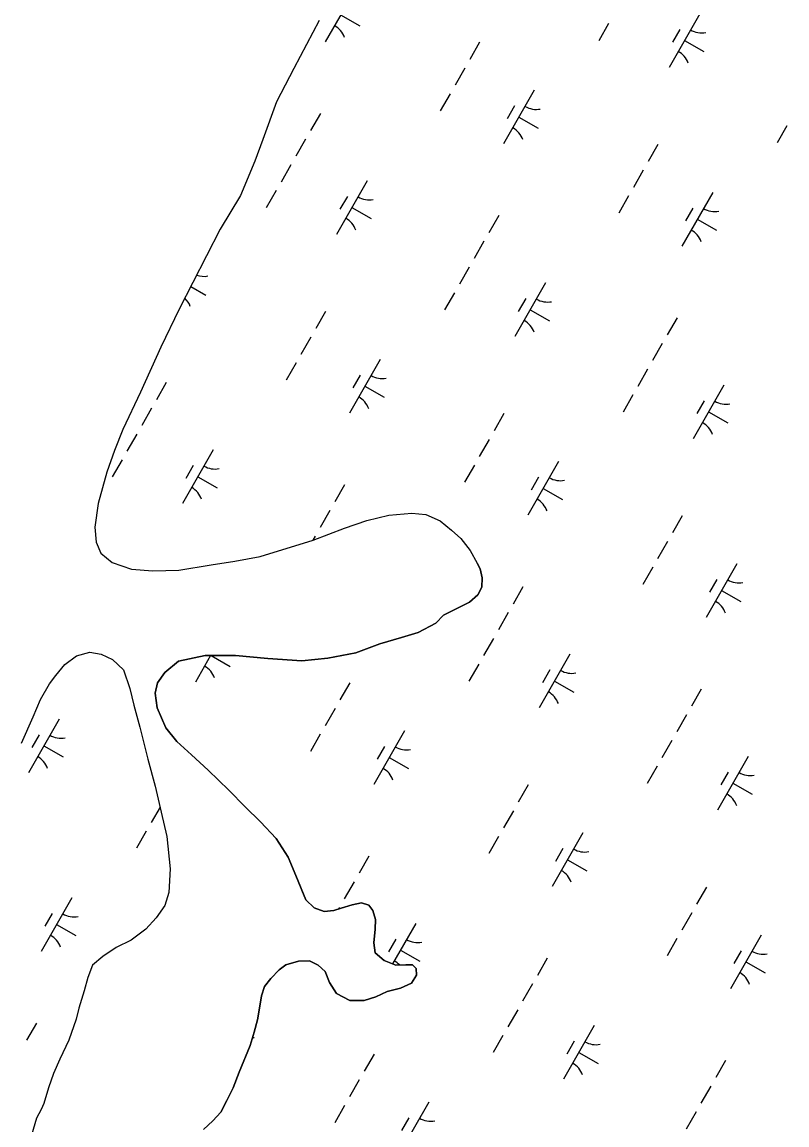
# Model space of a CAD drawing. Extents: x 3930721 to 3950824, y 220441 to 242861.
# Drawn here: x 3936946 to 3937565, y 226313 to 227205 of the extents above; entities that cross this region are included whole.
import ezdxf

# ---------------------------------------------------------------- set-up
doc = ezdxf.new("R2010")
doc.units = 0
doc.layers.add('V-TOPO-SHOR', color=7, linetype='Continuous')
doc.layers.add('V-WETL-SWMP', color=7, linetype='Continuous')

msp = doc.modelspace()

# ---------------------------------------------------------------- linework, layer by layer
at = {"layer": 'V-TOPO-SHOR'}
for points in [[(3937186.85, 227206.54), (3937166.22, 227167.58), (3937152.33, 227140.69), (3937141.21, 227110.24), (3937134.66, 227092.63), (3937122.95, 227064.95), (3937106.69, 227037.67), (3937073.56, 226973.01), (3937058.68, 226942.16), (3937042.01, 226905.78), (3937027.93, 226875.72), (3937020.98, 226858.72), (3937014.82, 226841.11), (3937007.86, 226815.8), (3937005.27, 226796.61), (3937006.24, 226784.54), (3937009.98, 226775.63), (3937019.27, 226767.9), (3937034.9, 226762.54), (3937052.11, 226761.13), (3937073.29, 226761.69), (3937099.21, 226766.21), (3937118.6, 226768.95), (3937138.99, 226772.88), (3937181.94, 226786.09), (3937207.28, 226795.75), (3937225.29, 226802.06), (3937243.11, 226806.19), (3937261.71, 226807.94), (3937273.18, 226806.74), (3937284.65, 226801.78), (3937293.75, 226794.25), (3937301.26, 226787.51), (3937308.96, 226777.81), (3937314.72, 226767.56)], [(3937093.02, 226309.18), (3937100.55, 226316.35), (3937107.28, 226323.13), (3937112.03, 226332.68), (3937117.17, 226343.02), (3937121.9, 226355.75), (3937130.98, 226377.24), (3937134.13, 226387.98), (3937136.89, 226397.92), (3937138.45, 226407.46), (3937140.02, 226417.4), (3937142.38, 226424.95), (3937147.53, 226431.33), (3937154.27, 226438.49), (3937159.82, 226442.48), (3937170.14, 226445.29), (3937178.88, 226445.71), (3937186.05, 226442.16), (3937191.62, 226437), (3937195.22, 226428.27), (3937200.81, 226419.15), (3937211.55, 226413.61), (3937223.08, 226413.64), (3937232.61, 226416.45), (3937241.73, 226420.85), (3937252.46, 226423.66), (3937261.59, 226427.66), (3937265.54, 226434.02), (3937265.13, 226439.59), (3937262.34, 226442.36), (3937256.78, 226442.35), (3937248.83, 226442.32), (3937239.28, 226445.88), (3937232.11, 226452.21), (3937230.9, 226460.16), (3937232.06, 226471.29), (3937232.44, 226479.24), (3937230.04, 226486.38), (3937226.85, 226490.75), (3937220.88, 226492.72), (3937213.33, 226491.11), (3937204.6, 226488.3), (3937198.64, 226486.3), (3937190.7, 226485.48), (3937182.74, 226488.64), (3937175.97, 226494.98), (3937172.77, 226502.92), (3937167.97, 226514.83), (3937161.57, 226529.51), (3937151.99, 226544.59), (3937139.24, 226558.07), (3937126.89, 226570.35), (3937113.74, 226583.83), (3937097.01, 226600.08), (3937083.46, 226612.36), (3937071.51, 226623.06), (3937062.74, 226634.16), (3937055.54, 226650.43), (3937053.92, 226662.35), (3937055.89, 226670.7), (3937061.82, 226679.06), (3937072.93, 226688.23), (3937094.37, 226692.66), (3937119.01, 226692.73), (3937145.25, 226690.41), (3937172.67, 226688.5), (3937193.73, 226690.54), (3937216.36, 226694.97), (3937235.82, 226702.18), (3937253.29, 226707.39), (3937266.79, 226711.4), (3937281.07, 226718.99), (3937287.41, 226725.36), (3937297.73, 226730.56), (3937308.45, 226735.75), (3937315.19, 226741.73), (3937318.35, 226748.1), (3937318.73, 226755.65), (3937317.12, 226762.8), (3937314.72, 226767.56)], [(3936945.86, 226621.86), (3936955.38, 226643.03), (3936961.33, 226657), (3936968.47, 226669.79), (3936973.64, 226676.58), (3936980.8, 226685.38), (3936990.35, 226692.59), (3937001.12, 226695.41), (3937010.3, 226693.84), (3937019.48, 226689.47), (3937028.28, 226681.12), (3937033.51, 226665.97), (3937036.74, 226652.42), (3937041.57, 226634.88), (3937048.02, 226608.97), (3937054.06, 226587.05), (3937058.91, 226565.91), (3937063.35, 226546.38), (3937066.21, 226520.06), (3937065.07, 226500.91), (3937061.9, 226490.53), (3937054.75, 226480.53), (3937046.4, 226471.34), (3937034.45, 226462.53), (3937022.5, 226456.51), (3937011.75, 226449.3), (3937003.39, 226442.1), (3936999.43, 226432.12)], [(3936999.43, 226432.12), (3936996.67, 226421.34), (3936992.31, 226407.36), (3936989.94, 226398.58), (3936984.01, 226381.41), (3936976.87, 226366.24), (3936971.71, 226354.65), (3936967.75, 226343.07), (3936963.8, 226330.3), (3936961.82, 226325.51), (3936957.85, 226318.31)], [(3936957.85, 226318.31), (3936953.89, 226304.74)]]:
    msp.add_lwpolyline(points, dxfattribs=at)
at = {"layer": 'V-WETL-SWMP'}
for p, q in [((3937216.52, 227232.7), (3937191.67, 227189.31)), ((3937186.85, 227206.53), (3937166.22, 227167.58)), ((3937204.09, 227211.01), (3937219.71, 227202.06)), ((3937420.97, 227203.95), (3937413.02, 227190.06)), ((3937494.73, 227211.93), (3937469.88, 227168.54)), ((3937478.59, 227199.27), (3937472.62, 227188.86)), ((3937316.59, 227188.87), (3937308.64, 227174.99)), ((3937482.3, 227190.23), (3937497.92, 227181.29)), ((3937304.66, 227168.05), (3937296.71, 227154.16)), ((3937166.22, 227167.58), (3937152.33, 227140.69)), ((3937292.74, 227147.22), (3937284.78, 227133.34)), ((3937360.86, 227150.03), (3937336.01, 227106.65)), ((3937152.33, 227140.69), (3937141.21, 227110.24)), ((3937344.72, 227137.38), (3937338.76, 227126.97)), ((3937187.69, 227131.32), (3937179.74, 227117.44)), ((3937348.43, 227128.34), (3937364.05, 227119.39)), ((3937565.31, 227121.28), (3937557.36, 227107.4)), ((3937141.21, 227110.24), (3937134.66, 227092.63)), ((3937175.77, 227110.5), (3937167.81, 227096.61)), ((3937460.93, 227106.21), (3937452.98, 227092.32)), ((3937134.66, 227092.63), (3937122.95, 227064.95)), ((3937163.84, 227089.67), (3937155.89, 227075.79)), ((3937449, 227085.38), (3937441.05, 227071.5)), ((3937225.66, 227076.82), (3937200.82, 227033.44)), ((3937122.95, 227064.95), (3937106.69, 227037.67)), ((3937151.91, 227068.84), (3937143.96, 227054.96)), ((3937209.53, 227064.17), (3937203.56, 227053.76)), ((3937437.08, 227064.56), (3937429.13, 227050.67)), ((3937505.2, 227067.37), (3937480.35, 227023.98)), ((3937213.24, 227055.13), (3937228.86, 227046.18)), ((3937489.06, 227054.72), (3937483.1, 227044.3)), ((3937332.03, 227048.66), (3937324.08, 227034.77)), ((3937492.77, 227045.67), (3937508.39, 227036.73)), ((3937106.69, 227037.67), (3937073.56, 226973.01)), ((3937320.11, 227027.83), (3937312.16, 227013.95)), ((3937308.18, 227007), (3937300.23, 226993.12)), ((3937082.89, 226991.22), (3937094.99, 226984.29)), ((3937370.01, 226994.16), (3937345.16, 226950.77)), ((3937296.25, 226986.18), (3937288.3, 226972.29)), ((3937353.87, 226981.5), (3937347.9, 226971.09)), ((3937073.56, 226973.01), (3937058.68, 226942.16)), ((3937357.58, 226972.46), (3937373.2, 226963.52)), ((3937191.87, 226971.11), (3937183.92, 226957.22)), ((3937476.38, 226965.99), (3937468.42, 226952.11)), ((3937179.94, 226950.28), (3937171.99, 226936.4)), ((3937464.45, 226945.16), (3937456.5, 226931.28)), ((3937058.68, 226942.16), (3937042.01, 226905.78)), ((3937168.02, 226929.45), (3937160.07, 226915.57)), ((3937236.14, 226932.27), (3937211.29, 226888.88)), ((3937220, 226919.61), (3937214.04, 226909.2)), ((3937452.52, 226924.34), (3937444.57, 226910.45)), ((3937062.97, 226913.55), (3937055.02, 226899.67)), ((3937223.71, 226910.57), (3937239.33, 226901.63)), ((3937514.35, 226911.49), (3937489.5, 226868.1)), ((3937042.01, 226905.78), (3937027.93, 226875.72)), ((3937440.59, 226903.51), (3937432.64, 226889.63)), ((3937051.05, 226892.73), (3937043.1, 226878.84)), ((3937498.21, 226898.84), (3937492.25, 226888.42)), ((3937336.21, 226888.44), (3937328.26, 226874.56)), ((3937501.92, 226889.8), (3937517.54, 226880.85)), ((3937027.93, 226875.72), (3937020.98, 226858.71)), ((3937039.12, 226871.9), (3937031.17, 226858.02)), ((3937324.29, 226867.61), (3937316.33, 226853.73)), ((3937020.98, 226858.71), (3937014.82, 226841.11)), ((3937100.95, 226859.05), (3937076.1, 226815.67)), ((3937027.19, 226851.08), (3937019.24, 226837.19)), ((3937312.36, 226846.79), (3937304.41, 226832.9)), ((3937380.48, 226849.6), (3937355.63, 226806.21)), ((3937014.82, 226841.11), (3937007.86, 226815.8)), ((3937084.81, 226846.4), (3937078.84, 226835.99)), ((3937088.52, 226837.36), (3937104.14, 226828.42)), ((3937207.32, 226830.89), (3937199.36, 226817)), ((3937364.34, 226836.95), (3937358.38, 226826.53)), ((3937368.06, 226827.91), (3937383.68, 226818.96)), ((3937007.86, 226815.8), (3937005.27, 226796.61)), ((3937195.39, 226810.06), (3937187.44, 226796.18)), ((3937225.3, 226802.05), (3937243.11, 226806.19)), ((3937243.11, 226806.19), (3937261.71, 226807.94)), ((3937261.71, 226807.94), (3937273.18, 226806.74)), ((3937273.18, 226806.74), (3937284.65, 226801.78)), ((3937480.55, 226805.77), (3937472.6, 226791.89)), ((3937005.27, 226796.61), (3937006.24, 226784.54)), ((3937181.94, 226786.08), (3937207.28, 226795.75)), ((3937207.28, 226795.75), (3937225.3, 226802.05)), ((3937284.65, 226801.78), (3937293.75, 226794.25)), ((3937293.75, 226794.25), (3937301.26, 226787.51)), ((3937006.24, 226784.54), (3937009.99, 226775.63)), ((3937138.99, 226772.88), (3937181.94, 226786.08)), ((3937183.46, 226789.24), (3937181.6, 226785.98)), ((3937301.26, 226787.51), (3937308.96, 226777.8)), ((3937468.63, 226784.95), (3937460.68, 226771.06)), ((3937009.99, 226775.63), (3937019.28, 226767.9)), ((3937308.96, 226777.8), (3937314.72, 226767.56)), ((3937019.28, 226767.9), (3937034.9, 226762.53)), ((3937099.21, 226766.21), (3937118.6, 226768.95)), ((3937118.6, 226768.95), (3937138.99, 226772.88)), ((3937314.72, 226767.56), (3937317.12, 226762.8)), ((3937524.82, 226766.93), (3937499.97, 226723.55)), ((3937034.9, 226762.53), (3937052.11, 226761.13)), ((3937052.11, 226761.13), (3937073.28, 226761.69)), ((3937073.28, 226761.69), (3937099.21, 226766.21)), ((3937317.12, 226762.8), (3937318.73, 226755.65)), ((3937456.7, 226764.12), (3937448.75, 226750.24)), ((3937318.73, 226755.65), (3937318.35, 226748.1)), ((3937508.68, 226754.28), (3937502.72, 226743.87)), ((3937315.19, 226741.73), (3937308.45, 226735.75)), ((3937318.35, 226748.1), (3937315.19, 226741.73)), ((3937351.66, 226748.22), (3937343.71, 226734.34)), ((3937512.4, 226745.24), (3937528.02, 226736.29)), ((3937308.45, 226735.75), (3937297.73, 226730.56)), ((3937287.41, 226725.36), (3937281.07, 226718.99)), ((3937297.73, 226730.56), (3937287.41, 226725.36)), ((3937339.73, 226727.4), (3937331.78, 226713.51)), ((3937281.07, 226718.99), (3937266.79, 226711.4)), ((3937253.29, 226707.39), (3937235.82, 226702.18)), ((3937266.79, 226711.4), (3937253.29, 226707.39)), ((3937327.8, 226706.57), (3937319.85, 226692.69)), ((3937235.82, 226702.18), (3937216.36, 226694.97)), ((3937072.93, 226688.23), (3937061.83, 226679.06)), ((3937094.37, 226692.66), (3937072.93, 226688.23)), ((3937098.92, 226692.67), (3937086.57, 226671.11)), ((3937089.44, 226691.64), (3937089.32, 226691.43)), ((3937119.01, 226692.73), (3937094.37, 226692.66)), ((3937099.22, 226692.67), (3937114.62, 226683.86)), ((3937145.25, 226690.41), (3937119.01, 226692.73)), ((3937172.67, 226688.5), (3937145.25, 226690.41)), ((3937193.73, 226690.54), (3937172.67, 226688.5)), ((3937216.36, 226694.97), (3937193.73, 226690.54)), ((3937389.63, 226693.72), (3937364.78, 226650.33)), ((3937061.83, 226679.06), (3937055.89, 226670.7)), ((3937315.88, 226685.74), (3937307.92, 226671.86)), ((3937373.49, 226681.07), (3937367.53, 226670.66)), ((3937055.89, 226670.7), (3937053.92, 226662.35)), ((3937211.49, 226670.67), (3937203.54, 226656.79)), ((3937377.2, 226672.03), (3937392.82, 226663.08)), ((3937053.92, 226662.35), (3937055.54, 226650.43)), ((3937496, 226665.56), (3937488.05, 226651.67)), ((3937055.54, 226650.43), (3937062.74, 226634.16)), ((3937199.57, 226649.84), (3937191.62, 226635.96)), ((3937484.07, 226644.73), (3937476.12, 226630.85)), ((3936976.23, 226641.29), (3936951.38, 226597.9)), ((3937062.74, 226634.16), (3937071.51, 226623.06)), ((3936960.09, 226628.63), (3936954.12, 226618.22)), ((3937187.64, 226629.02), (3937179.69, 226615.13)), ((3937255.76, 226631.83), (3937230.91, 226588.44)), ((3937472.14, 226623.9), (3937464.19, 226610.02)), ((3936963.8, 226619.59), (3936979.42, 226610.65)), ((3937071.51, 226623.06), (3937083.46, 226612.36)), ((3937239.62, 226619.18), (3937233.66, 226608.77)), ((3937083.46, 226612.36), (3937097.01, 226600.08)), ((3937243.34, 226610.14), (3937258.96, 226601.19)), ((3937533.97, 226611.06), (3937509.12, 226567.67)), ((3937097.01, 226600.08), (3937113.74, 226583.83)), ((3937460.22, 226603.08), (3937452.26, 226589.19)), ((3937517.83, 226598.4), (3937511.87, 226587.99)), ((3937355.84, 226588.01), (3937347.88, 226574.12)), ((3937521.55, 226589.36), (3937537.17, 226580.42)), ((3937113.74, 226583.83), (3937126.89, 226570.35)), ((3937126.89, 226570.35), (3937139.24, 226558.07)), ((3937057.95, 226570.09), (3937050.79, 226557.58)), ((3937343.91, 226567.18), (3937335.96, 226553.29)), ((3937139.24, 226558.07), (3937151.99, 226544.59)), ((3937046.81, 226550.64), (3937038.86, 226536.76)), ((3937151.99, 226544.59), (3937161.57, 226529.51)), ((3937331.98, 226546.35), (3937324.03, 226532.47)), ((3937400.1, 226549.17), (3937375.25, 226505.78)), ((3937383.97, 226536.51), (3937378, 226526.1)), ((3937161.57, 226529.51), (3937167.97, 226514.83)), ((3937226.94, 226530.45), (3937218.99, 226516.57)), ((3937387.68, 226527.47), (3937403.3, 226518.53)), ((3937167.97, 226514.83), (3937175.97, 226494.98)), ((3937215.01, 226509.63), (3937207.06, 226495.74)), ((3937500.18, 226505.34), (3937492.23, 226491.45)), ((3936986.7, 226496.73), (3936961.85, 226453.34)), ((3937175.97, 226494.98), (3937182.74, 226488.64)), ((3937204.6, 226488.3), (3937213.33, 226491.11)), ((3937213.33, 226491.11), (3937220.88, 226492.72)), ((3937220.88, 226492.72), (3937226.85, 226490.75)), ((3937226.85, 226490.75), (3937230.04, 226486.38)), ((3936970.56, 226484.08), (3936964.6, 226473.66)), ((3937182.74, 226488.64), (3937190.7, 226485.48)), ((3937190.7, 226485.48), (3937198.64, 226486.3)), ((3937198.64, 226486.3), (3937204.6, 226488.3)), ((3937203.08, 226488.8), (3937202.37, 226487.55)), ((3937230.04, 226486.38), (3937232.44, 226479.24)), ((3937488.25, 226484.51), (3937480.3, 226470.63)), ((3936974.28, 226475.04), (3936989.9, 226466.09)), ((3937232.44, 226479.24), (3937232.06, 226471.29)), ((3937264.91, 226475.95), (3937246.21, 226443.3)), ((3937232.06, 226471.29), (3937230.9, 226460.16)), ((3937248.77, 226463.3), (3937242.81, 226452.89)), ((3937476.32, 226463.69), (3937468.37, 226449.8)), ((3937544.44, 226466.5), (3937519.6, 226423.11)), ((3937230.9, 226460.16), (3937232.11, 226452.21)), ((3937252.49, 226454.26), (3937268.11, 226445.31)), ((3937170.14, 226445.29), (3937159.82, 226442.48)), ((3937178.88, 226445.71), (3937170.14, 226445.29)), ((3937186.05, 226442.16), (3937178.88, 226445.71)), ((3937232.11, 226452.21), (3937239.28, 226445.87)), ((3937239.28, 226445.87), (3937248.83, 226442.32)), ((3937371.28, 226447.79), (3937363.33, 226433.9)), ((3937528.31, 226453.85), (3937522.34, 226443.43)), ((3937154.26, 226438.49), (3937147.53, 226431.32)), ((3937159.82, 226442.48), (3937154.26, 226438.49)), ((3937191.62, 226437), (3937186.05, 226442.16)), ((3937195.22, 226428.27), (3937191.62, 226437)), ((3937248.83, 226442.32), (3937262.34, 226442.36)), ((3937262.34, 226442.36), (3937265.13, 226439.59)), ((3937265.13, 226439.59), (3937265.54, 226434.02)), ((3937532.02, 226444.81), (3937547.64, 226435.86)), ((3937147.53, 226431.32), (3937142.38, 226424.95)), ((3937200.81, 226419.15), (3937195.22, 226428.27)), ((3937261.59, 226427.66), (3937252.46, 226423.66)), ((3937265.54, 226434.02), (3937261.59, 226427.66)), ((3937142.38, 226424.95), (3937140.02, 226417.4)), ((3937211.55, 226413.61), (3937200.81, 226419.15)), ((3937241.74, 226420.85), (3937232.61, 226416.45)), ((3937252.46, 226423.66), (3937241.74, 226420.85)), ((3937359.35, 226426.96), (3937351.4, 226413.08)), ((3937140.02, 226417.4), (3937138.45, 226407.46)), ((3937223.08, 226413.64), (3937211.55, 226413.61)), ((3937232.61, 226416.45), (3937223.08, 226413.64)), ((3937138.45, 226407.46), (3937136.89, 226397.91)), ((3937347.43, 226406.14), (3937339.47, 226392.25)), ((3936957.88, 226395.35), (3936949.93, 226381.47)), ((3937136.89, 226397.91), (3937134.13, 226387.97)), ((3937409.25, 226393.29), (3937384.4, 226349.9)), ((3937134.13, 226387.97), (3937130.98, 226377.24)), ((3937133.01, 226384.13), (3937134.24, 226383.42)), ((3937335.5, 226385.31), (3937327.55, 226371.42)), ((3937130.98, 226377.24), (3937121.9, 226355.75)), ((3937393.11, 226380.63), (3937387.15, 226370.22)), ((3937231.12, 226370.24), (3937223.17, 226356.35)), ((3937396.83, 226371.59), (3937412.45, 226362.65)), ((3937515.62, 226365.12), (3937507.67, 226351.24)), ((3937121.9, 226355.75), (3937117.17, 226343.02)), ((3937219.19, 226349.41), (3937211.24, 226335.53)), ((3937117.17, 226343.02), (3937107.28, 226323.13)), ((3937503.69, 226344.3), (3937495.74, 226330.41)), ((3937275.38, 226331.4), (3937250.54, 226288.01)), ((3937107.28, 226323.13), (3937100.55, 226316.35)), ((3937207.26, 226328.58), (3937199.31, 226314.7)), ((3937491.77, 226323.47), (3937483.82, 226309.58)), ((3937100.55, 226316.35), (3937093.02, 226309.18)), ((3937259.25, 226318.74), (3937253.28, 226308.33))]:
    msp.add_line(p, q, dxfattribs=at)
for points in [[(3936945.86, 226621.86), (3936955.38, 226643.03), (3936961.33, 226657.01), (3936968.47, 226669.79), (3936973.64, 226676.58), (3936980.8, 226685.38), (3936990.35, 226692.59), (3937001.12, 226695.41), (3937010.3, 226693.84), (3937019.48, 226689.47), (3937028.28, 226681.12), (3937033.51, 226665.98), (3937036.74, 226652.42), (3937041.57, 226634.88), (3937048.02, 226608.97), (3937054.06, 226587.04), (3937058.91, 226565.91), (3937063.35, 226546.38)], [(3937063.35, 226546.38), (3937066.21, 226520.06), (3937065.07, 226500.91), (3937061.9, 226490.53), (3937054.75, 226480.53), (3937046.4, 226471.34), (3937034.45, 226462.53), (3937022.5, 226456.51), (3937011.75, 226449.3), (3937003.39, 226442.1), (3936999.43, 226432.12)], [(3936999.43, 226432.12), (3936996.67, 226421.34), (3936992.31, 226407.36), (3936989.94, 226398.58), (3936984.01, 226381.41), (3936976.87, 226366.24), (3936971.71, 226354.65), (3936967.75, 226343.07), (3936963.8, 226330.3), (3936961.82, 226325.5), (3936957.85, 226318.31), (3936953.89, 226304.74)]]:
    msp.add_lwpolyline(points, dxfattribs=at)
for centre, start, end in [((3937190.57, 227186.92), 19.42788, 60.97154), ((3937496.23, 227214.08), 239.42788, 280.97154), ((3937468.78, 227166.14), 19.42788, 60.97154), ((3937362.37, 227152.19), 239.42788, 280.97154), ((3937334.91, 227104.25), 19.42788, 60.97154), ((3937227.17, 227078.98), 239.42788, 280.97154), ((3937506.71, 227069.53), 239.42788, 280.97154), ((3937199.72, 227031.04), 19.42788, 60.97154), ((3937479.25, 227021.59), 19.42788, 60.97154), ((3937093.31, 227017.09), 251.11946, 280.97154), ((3937065.85, 226969.15), 19.42788, 46.03891), ((3937371.52, 226996.31), 239.42788, 280.97154), ((3937344.06, 226948.38), 19.42788, 60.97154), ((3937237.65, 226934.42), 239.42788, 280.97154), ((3937210.19, 226886.49), 19.42788, 60.97154), ((3937515.86, 226913.65), 239.42788, 280.97154), ((3937488.4, 226865.71), 19.42788, 60.97154), ((3937102.45, 226861.21), 239.42788, 280.97154), ((3937381.99, 226851.76), 239.42788, 280.97154), ((3937075, 226813.27), 19.42788, 60.97154), ((3937354.53, 226803.82), 19.42788, 60.97154), ((3937526.33, 226769.09), 239.42788, 280.97154), ((3937498.88, 226721.15), 19.42788, 60.97154), ((3937085.47, 226668.72), 19.42788, 60.97154), ((3937391.14, 226695.88), 239.42788, 280.97154), ((3937363.68, 226647.94), 19.42788, 60.97154), ((3936977.73, 226643.44), 239.42788, 280.97154), ((3937257.27, 226633.99), 239.42788, 280.97154), ((3936950.28, 226595.51), 19.42788, 60.97154), ((3937229.82, 226586.05), 19.42788, 60.97154), ((3937535.48, 226613.21), 239.42788, 280.97154), ((3937508.02, 226565.28), 19.42788, 60.97154), ((3937401.61, 226551.32), 239.42788, 280.97154), ((3937374.16, 226503.38), 19.42788, 60.97154), ((3936988.21, 226498.89), 239.42788, 280.97154), ((3936960.75, 226450.95), 19.42788, 60.97154), ((3937266.42, 226478.11), 239.42788, 280.97154), ((3937238.96, 226430.17), 43.62833, 60.97154), ((3937545.95, 226468.66), 239.42788, 280.97154), ((3937518.5, 226420.72), 19.42788, 60.97154), ((3937410.76, 226395.44), 239.42788, 280.97154), ((3937383.31, 226347.51), 19.42788, 60.97154), ((3937276.89, 226333.55), 239.42788, 280.97154)]:
    msp.add_arc(centre, 17.62, start, end, dxfattribs=at)

doc.saveas('drawing.dxf')
